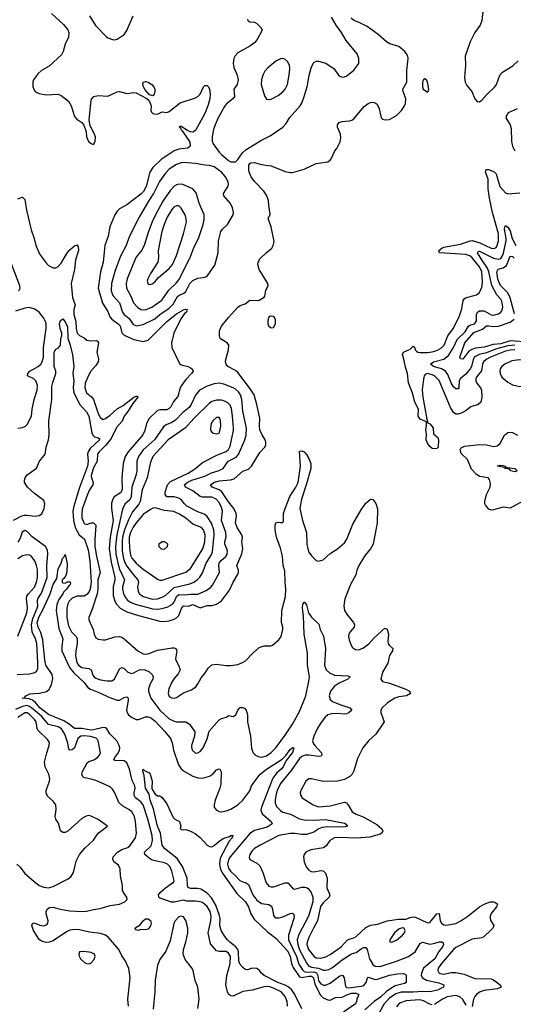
# Model space of a CAD drawing. Header units: inches. Extents: x 1649636 to 1815363, y 506543 to 641975.
# Tile 311 of 656: x 1690986 to 1695156, y 621026 to 629338. Entities that reach past the tile are written whole.
import ezdxf

# ---------------------------------------------------------------- set-up
doc = ezdxf.new("R2010")
doc.units = ezdxf.units.IN
doc.header["$MEASUREMENT"] = 0
doc.layers.add('B6692', color=7, linetype='Continuous')

msp = doc.modelspace()

# ---------------------------------------------------------------- linework, layer by layer
at = {"layer": 'B6692', "color": 5}
for points, elevation in [([(1691256, 629390), (1691356.5, 629296.5), (1691392.4, 629252.4), (1691400.7, 629230), (1691397, 629190), (1691368.8, 629130), (1691354, 629070), (1691338.2, 629041.8), (1691234.9, 628945.1), (1691170, 628908.3), (1691138.7, 628881.3), (1691103.6, 628830), (1691096.5, 628810), (1691096, 628770), (1691114.7, 628734.7), (1691130, 628722), (1691150, 628713.7), (1691210, 628703.7), (1691310, 628708.5), (1691336.9, 628696.9), (1691399.1, 628650), (1691422, 628610), (1691450, 628521), (1691470, 628498.8), (1691510.6, 628470.6), (1691527.3, 628447.3), (1691546.8, 628390), (1691550.8, 628350), (1691567.3, 628310), (1691590, 628291.3), (1691610, 628284.7), (1691624, 628310), (1691625.2, 628350), (1691619.3, 628370), (1691580.2, 628440.2), (1691572.7, 628490), (1691585.8, 628634.2), (1691594, 628666), (1691612, 628688), (1691650, 628696.3), (1691730, 628690.7), (1691810.9, 628729.1), (1691830, 628730.3), (1691890, 628714.6), (1691950, 628723.6), (1691970, 628719.6), (1692055.9, 628675.9), (1692076.9, 628656.9), (1692097.1, 628610), (1692092.7, 628570), (1692098.3, 628558.3), (1692110, 628544.9), (1692138.9, 628541.1), (1692155.8, 628544.2), (1692190, 628561), (1692230, 628554), (1692250, 628562), (1692343, 628637), (1692470, 628679), (1692490, 628690.3), (1692511.5, 628710), (1692538, 628770), (1692550, 628782), (1692570, 628780.7), (1692580.7, 628770), (1692590.3, 628750.3), (1692594.3, 628710), (1692591.1, 628670), (1692576.8, 628610), (1692550, 628545.1), (1692470, 628403.5), (1692450, 628389), (1692430, 628391.9), (1692403.1, 628403.1), (1692350, 628436.8), (1692342, 628438), (1692333.4, 628430), (1692343.7, 628423.7), (1692347.7, 628410), (1692359.2, 628399.2), (1692419.8, 628310), (1692427.2, 628290), (1692426, 628270), (1692405.7, 628254.3), (1692330, 628243.4), (1692290, 628229.9), (1692182.2, 628157.8), (1692109.5, 628090), (1692084.6, 628050), (1692055.9, 627930), (1692032.5, 627887.5), (1692010, 627864.8), (1691890, 627773.8), (1691830, 627741.1), (1691810, 627722.4), (1691790, 627691.5), (1691747.1, 627590), (1691732.9, 627510), (1691705.8, 627430), (1691691.4, 627290), (1691670.1, 627210), (1691649.6, 627070), (1691685, 626945), (1691730, 626874.3), (1691748.6, 626828.6), (1691763.5, 626810), (1691819.2, 626770), (1691833.7, 626753.7), (1691850, 626694.3), (1691870, 626675.3), (1691950, 626637), (1692030, 626620.9), (1692070, 626632.9), (1692230, 626789.4), (1692310, 626854.1), (1692370, 626888.4), (1692390, 626893.4), (1692401, 626890), (1692394.9, 626870), (1692379.9, 626860.1), (1692346.3, 626813.7), (1692289.6, 626690), (1692269.7, 626610.3), (1692270, 626571), (1692335.5, 626435.5), (1692350, 626424), (1692410, 626410.2), (1692430, 626399.6), (1692442.6, 626390), (1692450.3, 626370), (1692438.3, 626350), (1692390, 626299.8), (1692352.8, 626250), (1692343, 626230), (1692322.6, 626157.4), (1692284.6, 626115.4), (1692262.3, 626070), (1692250, 626055), (1692230, 626044.9), (1692170, 626045.2), (1692150, 626037.4), (1692080.8, 625970), (1692057.5, 625930), (1692042.2, 625870), (1692025.9, 625834.1), (1691903.8, 625690), (1691878, 625650), (1691861.1, 625590), (1691849, 625470), (1691851.8, 625368.2), (1691836.6, 625343.4), (1691784.3, 625310), (1691771.8, 625290), (1691762.6, 625257.4), (1691761.9, 625210), (1691774.5, 625110), (1691749.8, 624970.2), (1691742.9, 624870), (1691758.4, 624758.4), (1691790.4, 624630), (1691790.1, 624609.9), (1691775.2, 624550), (1691776.7, 624476.7), (1691788.7, 624430), (1691803.5, 624403.5), (1691835.3, 624370), (1691890, 624339.6), (1691990, 624307.4), (1692170, 624259.3), (1692210, 624257.3), (1692250, 624262.1), (1692290, 624275.8), (1692310, 624287.5), (1692330, 624309.4), (1692353.8, 624366.1), (1692370, 624388.9), (1692412.3, 624387.7), (1692450, 624399.8), (1692510, 624372.2), (1692570, 624392.5), (1692613.3, 624393.3), (1692650, 624403), (1692690, 624432.7), (1692758.4, 624521.6), (1692790.5, 624590), (1692827, 624650), (1692835, 624670), (1692835.3, 624690), (1692821.4, 624730), (1692862.2, 624830), (1692872.3, 624870), (1692862.7, 624930), (1692867.1, 624970), (1692863.7, 624990), (1692824.7, 625050), (1692808.7, 625090), (1692818.6, 625150), (1692815.5, 625170), (1692795.3, 625210), (1692750, 625267.3), (1692692.5, 625352.5), (1692670, 625368.4), (1692612.6, 625390), (1692598.5, 625410), (1692626.4, 625430), (1692670, 625444.6), (1692766.1, 625453.9), (1692798.3, 625461.7), (1692870, 625525.8), (1692917.9, 625542.1), (1692943.9, 625570), (1693014.6, 625685.4), (1693056.2, 625730), (1693066, 625750), (1693066.3, 625770), (1693059.7, 625790), (1693033.4, 625833.4), (1693015.6, 625875.6), (1693011.3, 625910), (1693014.6, 625974.6), (1692990.6, 626090), (1692965.6, 626170), (1692927.9, 626230), (1692830, 626359.4), (1692810, 626375.2), (1692745.6, 626410), (1692729.6, 626430), (1692724.7, 626450), (1692726.6, 626470), (1692751.1, 626550), (1692753.5, 626590), (1692738.7, 626610), (1692683.8, 626643.8), (1692676, 626656), (1692672.9, 626672.9), (1692674.2, 626710), (1692690, 626750.3), (1692750, 626824.2), (1692830, 626910.5), (1692850, 626924.4), (1692890, 626939.1), (1692930, 626970.6), (1692992.7, 626967.3), (1693009.3, 626970.7), (1693050, 626994), (1693057.1, 627002.9), (1693065.9, 627054.1), (1693086.3, 627090), (1693082.9, 627110), (1693009.8, 627229.8), (1692996.9, 627270), (1692999.7, 627290), (1693019, 627321), (1693067.6, 627370), (1693116.9, 627410), (1693128, 627430), (1693136.2, 627463.8), (1693109.7, 627590), (1693087.8, 627650), (1693089.3, 627670), (1693098.9, 627681.1), (1693103.2, 627696.8), (1693089.7, 627769.7), (1693088, 627810), (1693072.6, 627850), (1693048.2, 627890), (1692970, 627972.4), (1692942.8, 628010), (1692924.4, 628050), (1692920.7, 628070), (1692922.9, 628110), (1692930, 628124.9), (1692938, 628130), (1692970, 628132.9), (1693030, 628115.8), (1693110, 628104.9), (1693230, 628056.4), (1693270, 628046.7), (1693290, 628046.7), (1693390, 628077.1), (1693490, 628123), (1693590, 628138.8), (1693609.5, 628150.5), (1693618, 628162), (1693649.3, 628230), (1693665.2, 628250), (1693694.8, 628305.2), (1693698.4, 628341.6), (1693695.1, 628370), (1693669.7, 628430), (1693669.8, 628450.2), (1693686, 628470), (1693710, 628478.4), (1693770, 628483.1), (1693793.2, 628490), (1693810, 628502), (1693895.8, 628604.2), (1693929.3, 628630), (1693950, 628638.4), (1693970, 628640.5), (1693990, 628636.3), (1694005.5, 628625.5), (1694024.1, 628584.1), (1694041, 628510), (1694050, 628498), (1694070.9, 628490.9), (1694110, 628494), (1694170, 628528), (1694212, 628570), (1694237.6, 628610), (1694245.6, 628630), (1694247.6, 628670), (1694224.5, 628730), (1694222.9, 628750), (1694256, 628810), (1694255.6, 628910), (1694267.3, 629010), (1694264.5, 629030), (1694255.1, 629050), (1694239.3, 629070), (1694189.3, 629110), (1694114.3, 629134.3), (1694085.6, 629150), (1694013.5, 629213.5), (1693921.2, 629281.2), (1693854.3, 629314.3), (1693809.6, 629330), (1693785.6, 629350)], 520), ([(1691574.6, 629370), (1691627.2, 629287.2), (1691716, 629196), (1691730, 629185.3), (1691770, 629170.3), (1691790, 629168.5), (1691810, 629174.4), (1691870, 629213), (1691890, 629244.9), (1691943.9, 629370)], 540), ([(1692910, 629342), (1692914.8, 629330), (1692930, 629319.1), (1692970, 629317.1), (1692990, 629305.5), (1693027.3, 629270), (1693034, 629250), (1692991.7, 629170), (1692973.8, 629146.2), (1692930, 629113.5), (1692830, 629056.8), (1692806.9, 629033.1), (1692795.5, 629010), (1692790.2, 628970), (1692795.1, 628935.1), (1692823.5, 628870), (1692833, 628830), (1692822.6, 628790), (1692796.5, 628750), (1692801.3, 628690), (1692787.1, 628670), (1692732.5, 628627.5), (1692716.2, 628603.8), (1692663.7, 628510), (1692636.8, 628450), (1692623.2, 628410), (1692611.4, 628351.4), (1692611.3, 628311.3), (1692619.6, 628290), (1692670, 628218.3), (1692690, 628198.5), (1692750, 628148.3), (1692770, 628138.5), (1692810, 628138), (1692830, 628156.5), (1692867.4, 628212.6), (1692898.5, 628241.5), (1693030, 628321.8), (1693103.3, 628356.7), (1693210, 628430.4), (1693237.8, 628462.2), (1693266.3, 628510), (1693354.3, 628610), (1693368.2, 628631.8), (1693390.7, 628689.3), (1693417.8, 628782.2), (1693430.8, 628870), (1693450, 628938.8), (1693470, 628977.1), (1693490, 628986.7), (1693510, 628987), (1693571.4, 628971.4), (1693643.1, 628923.1), (1693679.1, 628870), (1693690, 628860.5), (1693710, 628853), (1693730, 628855.5), (1693750, 628864.9), (1693809.7, 628910.3), (1693852.5, 628967.5), (1693852.4, 629010), (1693836.4, 629050), (1693743.1, 629163.1), (1693704.5, 629230), (1693659.8, 629290), (1693619.9, 629359.9)], 540), ([(1694900.2, 629430), (1694890.4, 629330), (1694875.3, 629290), (1694831.5, 629228.5), (1694791, 629150), (1694748.3, 629030), (1694752.4, 628950), (1694742.8, 628850), (1694748.7, 628810), (1694763.4, 628783.4), (1694805.5, 628730), (1694831.8, 628670), (1694850, 628647), (1694870, 628643.1), (1694890, 628657.6), (1694933, 628707), (1695000.8, 628770), (1695014.2, 628790), (1695043.1, 628870), (1695064.3, 628895.7), (1695151.1, 628948.9), (1695198.3, 628990)], 520), ([(1695190, 628583.9), (1695114, 628550), (1695099.3, 628530), (1695093, 628510), (1695129.2, 628449.2), (1695138.5, 628418.5), (1695141.5, 628310), (1695149.4, 628270), (1695168.4, 628230)], 520), ([(1695170, 626551.1), (1695130, 626548.7), (1695090, 626540.1), (1694964.2, 626490), (1694927.2, 626470), (1694905.4, 626450), (1694896.9, 626430), (1694887.9, 626372.1), (1694850, 626328.2), (1694839.7, 626310), (1694838.4, 626290), (1694847.3, 626270), (1694880.2, 626230), (1694887.9, 626210), (1694891, 626150), (1694882.6, 626110), (1694859.1, 626090), (1694798.4, 626070), (1694750, 626034), (1694710, 626012.7), (1694690, 626007), (1694670, 626007.7), (1694650, 626021.7), (1694624.5, 626064.5), (1694530, 626293.1), (1694490.8, 626330), (1694470, 626340.6), (1694430.2, 626349.8), (1694415.6, 626344.4), (1694403.5, 626330), (1694396.5, 626303.5), (1694386.9, 626213.1), (1694391.5, 626151.5), (1694425.2, 625965.2), (1694435.2, 625935.2), (1694450, 625927.3), (1694470, 625904), (1694478.4, 625890), (1694481, 625841), (1694518, 625810), (1694524.7, 625790), (1694522, 625730), (1694510, 625718), (1694490, 625715.3), (1694470, 625719), (1694450, 625735.3), (1694430, 625762), (1694419, 625790), (1694422, 625838), (1694418, 625878), (1694423.6, 625910), (1694423.1, 625943.1), (1694370, 625965.1), (1694353.1, 625990), (1694355.4, 626050), (1694325.5, 626110), (1694304.7, 626184.7), (1694271.7, 626271.7), (1694262.2, 626350), (1694245.4, 626405.4), (1694232.6, 626472.6), (1694218.7, 626510), (1694229.5, 626530), (1694283.6, 626556.4), (1694310, 626582.8), (1694323.8, 626563.8), (1694326.4, 626550), (1694338.5, 626538.5), (1694350.2, 626530.2), (1694370, 626526.9), (1694430, 626526.9), (1694470, 626533.7), (1694510, 626544.8), (1694550, 626566.4), (1694571.5, 626590), (1694602, 626670), (1694650, 626732.6), (1694701.1, 626838.9), (1694721.9, 626898.1), (1694732.8, 626967.2), (1694740.1, 626979.9), (1694751.8, 626990), (1694845, 627015), (1694867.3, 627032.7), (1694882.6, 627057.4), (1694891.7, 627088.3), (1694894.8, 627125.2), (1694889.6, 627210), (1694870.9, 627250), (1694810, 627328.2), (1694790, 627344.3), (1694756.1, 627356.1), (1694534, 627370), (1694526.9, 627386.9), (1694527.1, 627390), (1694551.1, 627410), (1694570, 627417.3), (1694710, 627443), (1694791.8, 627471.8), (1694810, 627472.8), (1694874.4, 627454.3), (1694970, 627408), (1694993.9, 627406.1), (1695010, 627414.2), (1695016, 627424), (1695030.9, 627470), (1695029.9, 627530), (1694979.9, 627710), (1694954.6, 627830), (1694943.6, 627910), (1694943, 627990), (1694921.3, 628050), (1694926.9, 628073.1), (1694947.4, 628072.6), (1694970, 628065.4), (1694993.8, 628053.8), (1695010, 628037.1), (1695043.3, 627930), (1695090, 627875.5), (1695110, 627866.4), (1695210, 627876.8)], 480), ([(1690970, 627826.4), (1691010, 627839.1), (1691030, 627818.8), (1691042.3, 627730), (1691083, 627563), (1691108.4, 627490), (1691122.9, 627430), (1691156.8, 627356.8), (1691206.7, 627286.8), (1691230, 627262.9), (1691270, 627242), (1691290, 627242.8), (1691310, 627252.8), (1691336.9, 627283.1), (1691390, 627372.4), (1691410, 627394), (1691450, 627427.7), (1691470, 627436.3), (1691480.9, 627420.9), (1691481.8, 627390), (1691457.2, 627310), (1691450, 627229.6), (1691420.3, 627110), (1691432.9, 626992.9), (1691454, 626930), (1691442.6, 626890), (1691443.1, 626850), (1691461.5, 626790), (1691464.4, 626730), (1691472.7, 626690), (1691490, 626671.6), (1691530, 626651.5), (1691552.4, 626632.4), (1691585.9, 626625.9), (1691630.8, 626630.8), (1691644.4, 626624.4), (1691650.9, 626610.9), (1691638.4, 626530), (1691651, 626471), (1691647.7, 626450), (1691630, 626418.2), (1691587.8, 626370), (1691566, 626334), (1691539.2, 626270), (1691535.1, 626230), (1691550, 626188.3), (1691593.2, 626153.2), (1691610, 626131.4), (1691650, 626014.6), (1691670, 625977.8), (1691690, 625963.2), (1691710, 625970.9), (1691750, 625999.3), (1691808.4, 626051.6), (1691859.5, 626080.5), (1691950, 626150.1), (1691970, 626160.2), (1691979.9, 626159.9), (1691985.3, 626150), (1691941.3, 626098.7), (1691900.1, 626030), (1691869.5, 625990.5), (1691852.5, 625947.5), (1691804, 625896), (1691758.7, 625801.3), (1691714.3, 625745.7), (1691657.2, 625690), (1691644.3, 625670), (1691639.9, 625610), (1691610, 625555), (1691589, 625490), (1691591.5, 625470), (1691607.7, 625430), (1691604, 625410), (1691575.9, 625370), (1691557.7, 625330), (1691514.4, 625205.6), (1691509.7, 625170), (1691511.7, 625131.7), (1691530, 625084.1), (1691550, 625076.4), (1691590, 625089), (1691610, 625090.1), (1691629.5, 625069.5), (1691619.7, 624950), (1691621, 624890), (1691633.6, 624810), (1691667.1, 624670), (1691647.2, 624610), (1691646.5, 624530), (1691640.2, 624490), (1691598.6, 624361.4), (1691570.2, 624290), (1691570.2, 624270.2), (1691607.9, 624190), (1691616.4, 624150), (1691630, 624120.7), (1691650, 624108.2), (1691690, 624101.6), (1691710, 624103), (1691791, 624129), (1691830, 624130.2), (1691850, 624124.6), (1691870, 624111.7), (1691983.1, 624010), (1692030, 623983.2), (1692050, 623981.4), (1692070, 623985.5), (1692150, 624014.4), (1692273.9, 624033.9), (1692290, 624035.4), (1692303.8, 624030), (1692312.7, 624010), (1692302.4, 623942.4), (1692306.7, 623926.7), (1692328.9, 623890), (1692341.1, 623850), (1692325.4, 623814.6), (1692290, 623775.8), (1692270, 623745.1), (1692246.7, 623690), (1692241.6, 623650), (1692250, 623625.3), (1692270, 623611.8), (1692290, 623609), (1692310, 623614.9), (1692370, 623655.3), (1692438.6, 623681.4), (1692473.7, 623706.3), (1692491.6, 623730), (1692518.9, 623781.1), (1692550, 623819.1), (1692577, 623863), (1692610, 623890.3), (1692650, 623896.9), (1692730, 623885.7), (1692770, 623886.7), (1692830, 623895.8), (1692869.7, 623910.3), (1692893.9, 623926.1), (1692955.1, 623990), (1693010, 624038), (1693050, 624052.7), (1693107, 624053), (1693121.2, 624058.8), (1693176.2, 624103.8), (1693196.2, 624130), (1693208.2, 624190), (1693208.2, 624210), (1693198.9, 624250), (1693199.8, 624350), (1693231.2, 624468.8), (1693235.2, 624530), (1693228.2, 624590), (1693225.8, 624685.8), (1693211.5, 624731.5), (1693206.9, 624810), (1693190, 624877), (1693155.9, 624970), (1693145.6, 625030), (1693144.4, 625070), (1693150, 625090.4), (1693170, 625096), (1693190, 625091.8), (1693210, 625094), (1693216, 625110), (1693215.8, 625170), (1693228.2, 625210), (1693268.8, 625311.2), (1693320.3, 625390), (1693338.4, 625430), (1693357.7, 625570), (1693350, 625694.8), (1693370, 625698), (1693390.3, 625690), (1693410, 625668), (1693430, 625634.4), (1693444.7, 625590), (1693446.4, 625550), (1693410, 625420.5), (1693365.4, 625290), (1693353.9, 625210), (1693375.4, 625110), (1693409.1, 625010), (1693411.1, 624911.1), (1693420.2, 624870), (1693430, 624843.8), (1693450, 624813), (1693490, 624773.4), (1693510, 624767.3), (1693550, 624779.1), (1693608.6, 624831.4), (1693672, 624870), (1693730, 624921.3), (1693750, 624953.4), (1693800.6, 625079.4), (1693870, 625200.7), (1693910, 625257.3), (1693950, 625291.3), (1693970, 625286), (1693994.6, 625254.6), (1694007.5, 625207.5), (1694005.5, 625090), (1693972.4, 624910), (1693948.5, 624870), (1693904, 624816), (1693850.2, 624730), (1693834.7, 624690), (1693826.5, 624650), (1693779.6, 624570), (1693732.2, 624447.8), (1693724.2, 624390), (1693729.2, 624350), (1693755.2, 624310), (1693807.2, 624250), (1693815.3, 624230), (1693811.8, 624208.2), (1693777.1, 624170), (1693767, 624150), (1693764.9, 624130), (1693770, 624102), (1693782.3, 624062.3), (1693797.1, 624037.1), (1693822, 624022), (1693850, 624018), (1693890, 624034.9), (1693936.2, 624070), (1693980.5, 624119.5), (1694070, 624200.5), (1694090, 624194), (1694100.8, 624150), (1694095.5, 624090), (1694097.7, 624070), (1694110, 624053.7), (1694138.4, 624030), (1694134.6, 624010), (1694108.9, 623970), (1694094.9, 623905.1), (1694050, 623829), (1694036.3, 623770), (1694051, 623750), (1694110, 623736.2), (1694247.4, 623687.4), (1694278.3, 623670), (1694287, 623650), (1694253.4, 623630), (1694190, 623622.1), (1694156, 623610), (1694094.3, 623570), (1694049, 623530), (1694038.3, 623510), (1694036.9, 623490), (1694066.4, 623410), (1693994.1, 623305.9), (1693932.2, 623250), (1693885.3, 623190), (1693838.6, 623101.4), (1693810, 622997), (1693793.6, 622970), (1693774.3, 622950), (1693730, 622923.1), (1693670, 622908.7), (1693550, 622906.6), (1693450, 622929.6), (1693430, 622929.5), (1693403.8, 622910), (1693360.4, 622830), (1693355.8, 622810), (1693358.4, 622790), (1693373, 622770), (1693466.4, 622710), (1693510, 622692.2), (1693610, 622700.1), (1693730, 622731), (1693746.5, 622726.5), (1693765.1, 622705.1), (1693794.7, 622650), (1693828.7, 622630), (1693888.1, 622608.1), (1694004, 622544), (1694042.3, 622510), (1694054, 622490), (1694046, 622470), (1694030, 622461), (1693944.1, 622435.9), (1693830, 622428), (1693690, 622435.2), (1693645.5, 622430), (1693607.2, 622410), (1693575, 622365), (1693553, 622347), (1693446.8, 622330), (1693404, 622310), (1693388.4, 622291.6), (1693383, 622270), (1693390.3, 622230), (1693407.5, 622187.5), (1693430, 622158), (1693447.9, 622147.9), (1693470, 622144.7), (1693530, 622156.1), (1693550, 622153.4), (1693570, 622132.7), (1693582.3, 622090), (1693580.7, 622010), (1693606.1, 621950), (1693601.2, 621930), (1693550, 621883.6), (1693528.1, 621851.9), (1693502.3, 621730), (1693467.5, 621670), (1693429.6, 621590), (1693415.1, 621550), (1693413.1, 621530), (1693427.2, 621490), (1693470, 621432.3), (1693490, 621419.5), (1693530, 621415.8), (1693572.8, 621427.2), (1693610, 621446), (1693700.7, 621510), (1693753.9, 621566.1), (1693770, 621575.8), (1693810, 621586.4), (1693830, 621599), (1693910, 621673), (1693950, 621692.9), (1694010, 621701.2), (1694090, 621731), (1694185.1, 621745.1), (1694250, 621744.9), (1694281.1, 621758.9), (1694310, 621765.5), (1694330, 621762.2), (1694430, 621714.4), (1694450, 621715.2), (1694510, 621788.8), (1694530, 621792), (1694539.4, 621730), (1694550, 621710.3), (1694570, 621696.3), (1694590, 621692.7), (1694670, 621709.4), (1694712.8, 621730), (1694772.4, 621770), (1694871.6, 621850), (1694910, 621872.3), (1694962, 621890), (1694990, 621892), (1695006.4, 621886.4), (1695024, 621870), (1695015.5, 621850), (1694967.9, 621792.1), (1694960.2, 621770), (1694959.6, 621750), (1694966, 621730), (1694990.4, 621690), (1694984.2, 621670), (1694970, 621653.3), (1694905.8, 621594.2), (1694890, 621587.4), (1694810, 621575), (1694670, 621505.7), (1694650, 621488.8), (1694550.1, 621370), (1694522.3, 621330), (1694518, 621310), (1694530.1, 621290.1), (1694550, 621282.1), (1694570, 621280.5), (1694630, 621293.1), (1694670, 621293.1), (1694740, 621280), (1694830, 621244.1), (1694970, 621240.1), (1694990, 621231.3), (1695045.7, 621190), (1695054.4, 621170), (1695022.8, 621157.2), (1694910, 621142), (1694876.9, 621130), (1694848.3, 621111.7), (1694830, 621090.8), (1694819.5, 621070), (1694807.3, 621007.3)], 480), ([(1695170, 626590), (1695110, 626585.7), (1695005, 626555), (1694930, 626526.3), (1694866.5, 626510), (1694841.7, 626498.3), (1694829.6, 626490), (1694816.5, 626470), (1694802.9, 626410), (1694793.1, 626390), (1694754.1, 626345.9), (1694708.8, 626310), (1694699.2, 626290), (1694697.3, 626230), (1694690, 626221.1), (1694670, 626221.1), (1694650, 626237.3), (1694630, 626271.8), (1694602.7, 626342.7), (1694582.4, 626370), (1694550, 626389.2), (1694482.2, 626410), (1694457.4, 626430), (1694481.1, 626450), (1694570, 626472.5), (1694610, 626501.6), (1694650.4, 626570), (1694683, 626637), (1694750, 626702.5), (1694778.9, 626750), (1694790, 626758.8), (1694828.9, 626771.1), (1694838.1, 626781.9), (1694844, 626796), (1694846.1, 626850), (1694852.5, 626870), (1694870, 626880.4), (1694910, 626879.9), (1694970, 626846.9), (1694990, 626843.7), (1695030, 626854.8), (1695051.3, 626868.7), (1695059.4, 626880.6), (1695068, 626912), (1695060.3, 626960.3), (1695050, 626978.9), (1695015.8, 627015.8), (1694975.1, 627095.1), (1694949.4, 627210), (1694938.7, 627238.7), (1694889, 627310), (1694853.8, 627370), (1694860, 627380), (1694870, 627383.5), (1694990, 627324.9), (1695030, 627316), (1695050, 627322.7), (1695070, 627354), (1695096.7, 627470), (1695097.1, 627490), (1695082.7, 627570), (1695084.3, 627590), (1695090, 627599.6), (1695110, 627586.8), (1695130, 627554.7), (1695147.1, 627490), (1695176.6, 627430)], 460), ([(1690979.8, 627050), (1690989.1, 627070), (1690988.6, 627090), (1690910.9, 627290)], 480), ([(1695166.3, 626853.7), (1695130.2, 626990), (1695110, 627031.4), (1695051.4, 627090), (1695038.4, 627110), (1695024.6, 627150), (1695016.2, 627210), (1695027, 627233), (1695070, 627243.1), (1695097.4, 627262.6), (1695130, 627340.2), (1695150, 627338.5), (1695164, 627324)], 440), ([(1690969.8, 625890.2), (1691010, 625894), (1691035.1, 625904.9), (1691050, 625920.4), (1691086.6, 625990), (1691091.9, 626050), (1691108.2, 626131.8), (1691134.5, 626210), (1691137, 626250), (1691122.8, 626290), (1691104.7, 626304.7), (1691053.3, 626330), (1691053.7, 626350), (1691072.3, 626370), (1691141.8, 626410), (1691164.7, 626430), (1691175.8, 626450), (1691186.1, 626490), (1691186.4, 626570), (1691209.5, 626730), (1691209.5, 626769.5), (1691204.8, 626790), (1691190, 626818.3), (1691150, 626869.9), (1691113.7, 626893.7), (1691070, 626907.2), (1691030, 626903.7), (1690950, 626877.6)], 480), ([(1690933.4, 625113.4), (1691004.8, 625150), (1691024.4, 625155.6), (1691050, 625156.4), (1691110, 625147.1), (1691150, 625151.8), (1691172.4, 625167.6), (1691192.1, 625210), (1691198.6, 625250), (1691190, 625278), (1691110, 625337.7), (1691052.6, 625390), (1691027.9, 625430), (1691026.1, 625450), (1691033.1, 625470), (1691050, 625494.3), (1691126.9, 625553.1), (1691154.7, 625610), (1691202, 625670), (1691209.6, 625730), (1691229.6, 625790), (1691234.8, 625830), (1691232.4, 625950), (1691257.3, 626130), (1691257.6, 626242.4), (1691264.7, 626275.3), (1691291.6, 626350), (1691291.6, 626370), (1691278, 626410), (1691278, 626530), (1691290, 626555.5), (1691312.9, 626567.1), (1691331.5, 626590), (1691333.6, 626646.4), (1691342, 626670), (1691341.6, 626690), (1691327.1, 626730), (1691323.1, 626770), (1691330, 626797.3), (1691350, 626813.4), (1691370, 626787.4), (1691390, 626744.9), (1691392.1, 626650), (1691412.5, 626590), (1691431.7, 626508.3), (1691442.7, 626410), (1691436.1, 626350), (1691442.2, 626290), (1691439.1, 626230), (1691443.4, 626190), (1691492.4, 626092.4), (1691550, 626026), (1691570, 625991.3), (1691596.6, 625850), (1691604.3, 625830), (1691616.9, 625816.9), (1691650, 625808.4), (1691659.2, 625799.2), (1691660.2, 625790), (1691582.3, 625717.7), (1691564, 625690), (1691560.1, 625670), (1691565.1, 625610), (1691558.9, 625570), (1691491, 625389), (1691442.2, 625230), (1691436.2, 625190), (1691439.7, 625110), (1691455.3, 625050), (1691488.9, 624988.9), (1691533.5, 624953.5), (1691563.3, 624863.3), (1691578.8, 624770), (1691588.6, 624588.6), (1691582.5, 624530), (1691570, 624503.7), (1691554.2, 624485.8), (1691530, 624472.2), (1691470, 624471.9), (1691430, 624454.8), (1691404.2, 624430), (1691392.6, 624407.4), (1691383.6, 624370), (1691385.1, 624290), (1691399.6, 624219.6), (1691425.1, 624170), (1691462.3, 624130), (1691471.8, 624110), (1691470.7, 624070), (1691459.3, 624010), (1691458.8, 623970), (1691469.6, 623910), (1691481.7, 623890), (1691510, 623869.1), (1691570, 623861), (1691588.9, 623850), (1691604.1, 623804.1), (1691614.3, 623790), (1691630, 623780.2), (1691670, 623764.1), (1691724.8, 623755.2), (1691763.6, 623756.4), (1691785.7, 623770), (1691830, 623857.4), (1691850, 623870.3), (1691870, 623859.6), (1691898.9, 623830), (1691930, 623819.7), (1691950, 623824.1), (1691990, 623845.7), (1692010, 623851.3), (1692042.8, 623850), (1692076.4, 623836.4), (1692104.2, 623810), (1692112.6, 623790), (1692112.2, 623770), (1692089.2, 623730), (1692074, 623690), (1692074.4, 623670), (1692094, 623610), (1692170, 623509.4), (1692250, 623436.6), (1692290, 623415.9), (1692310, 623410.9), (1692390, 623409.1), (1692421.3, 623390), (1692465.8, 623325.8), (1692462.6, 623290), (1692436.9, 623210), (1692437.2, 623197.2), (1692444.2, 623170), (1692470, 623146), (1692490, 623147.6), (1692510, 623159.5), (1692536, 623190), (1692570, 623266.8), (1692588.1, 623331.9), (1692670, 623426), (1692690, 623438.4), (1692734, 623450), (1692750, 623462.8), (1692790, 623456.4), (1692813, 623470), (1692829.6, 623510), (1692847.7, 623532.3), (1692870, 623532.2), (1692885.3, 623525.3), (1692899.3, 623510), (1692910.3, 623470.3), (1692910.3, 623410), (1692937, 623290), (1692944.8, 623184.8), (1692959.1, 623150), (1692977.3, 623130), (1693010, 623113.7), (1693030, 623111.7), (1693070, 623123.9), (1693110, 623150.2), (1693150, 623191.3), (1693230, 623298.2), (1693291.8, 623390), (1693350, 623496.5), (1693404.5, 623630), (1693430, 623753), (1693433.4, 623790), (1693416.4, 623890), (1693418.1, 623990), (1693390.6, 624150), (1693384.1, 624304.1), (1693375.1, 624370), (1693377, 624403), (1693390, 624422.8), (1693410, 624398.8), (1693424.9, 624330), (1693450, 624294.4), (1693513.7, 624233.7), (1693524.9, 624190), (1693553.8, 624133.8), (1693568.6, 624028.6), (1693561, 623890), (1693576.3, 623850), (1693603.5, 623823.5), (1693644.5, 623804.5), (1693757.4, 623797.4), (1693777.1, 623790), (1693758.9, 623770), (1693684.5, 623735.5), (1693644, 623710), (1693612.8, 623670), (1693600.8, 623630), (1693610, 623600.3), (1693630, 623582.3), (1693690, 623555.8), (1693776, 623530), (1693790.8, 623510), (1693770.5, 623490), (1693750, 623478.5), (1693730, 623475.3), (1693670, 623480.4), (1693622.2, 623477.8), (1693590, 623468.5), (1693566, 623450), (1693530, 623402.3), (1693498.6, 623350), (1693469.7, 623290), (1693460.8, 623250), (1693465.5, 623230), (1693478.4, 623210), (1693536.4, 623150), (1693539.1, 623130), (1693530, 623122), (1693510, 623116.9), (1693430, 623130.4), (1693397.3, 623130), (1693370, 623116.5), (1693350, 623099.9), (1693279.2, 623000.8), (1693189, 622890), (1693161.4, 622830), (1693148.8, 622788.8), (1693143, 622750), (1693145.6, 622725.6), (1693156.7, 622696.7), (1693190, 622661), (1693210, 622648.7), (1693273.4, 622630), (1693350, 622590.8), (1693390, 622583.9), (1693470, 622580.5), (1693570, 622584.6), (1693730, 622553.7), (1693739.3, 622550), (1693754.4, 622530), (1693734.8, 622525.2), (1693670, 622522.6), (1693590, 622525), (1693542.2, 622517.8), (1693512.6, 622507.4), (1693470, 622480.1), (1693410, 622459.5), (1693370, 622458.4), (1693310, 622467.2), (1693270, 622467.5), (1693176.5, 622450), (1693016.4, 622370), (1692970, 622340.9), (1692950, 622321.1), (1692930.3, 622290), (1692925.7, 622265.7), (1692930, 622248.2), (1692990, 622217.6), (1693013.9, 622193.9), (1693039.6, 622139.6), (1693069.2, 622050), (1693090, 622023.6), (1693110, 622016.9), (1693130, 622017.8), (1693230, 622051), (1693250, 622051.2), (1693290, 622005.5), (1693300.5, 622000.5), (1693310, 621996.9), (1693370, 622014.3), (1693395.8, 622015.8), (1693410, 622012.7), (1693423, 622003), (1693447.3, 621970), (1693463.8, 621930), (1693463, 621890), (1693425.6, 621770), (1693343.6, 621616.4), (1693329.7, 621570), (1693334.5, 621530), (1693350, 621486.5), (1693413.1, 621370), (1693429.2, 621349.2), (1693450, 621338.2), (1693510.3, 621330.3), (1693550, 621315.1), (1693570, 621313), (1693598.9, 621321.1), (1693630, 621335.4), (1693710, 621400.1), (1693790, 621451.8), (1693830, 621463.6), (1693870, 621495.1), (1693890, 621505.5), (1693906.6, 621506.6), (1693910, 621506.4), (1693921.9, 621490), (1693940.8, 621410), (1693970, 621360.7), (1693990, 621347.3), (1694030, 621346), (1694170, 621389.1), (1694270, 621430.1), (1694326, 621470), (1694370, 621538), (1694390, 621550.2), (1694450, 621534.1), (1694481.9, 621538.1), (1694532.5, 621552.5), (1694552.7, 621552.7), (1694564.5, 621544.5), (1694566, 621530), (1694556.9, 621510), (1694528, 621472), (1694493.6, 621410), (1694398.8, 621330), (1694380.3, 621290), (1694378.9, 621270), (1694387.8, 621250), (1694423.6, 621230), (1694526.4, 621206.4), (1694570.3, 621190), (1694566.4, 621170), (1694514.9, 621145.1), (1694451.5, 621131.5), (1694390, 621134.9), (1694310, 621128.3), (1694210, 621129.3), (1694165.1, 621114.9), (1694110, 621076.7), (1694065, 621030), (1694008.8, 620930)], 460), ([(1695290, 626616.6), (1695130, 626627.3), (1695050, 626601.4), (1694985.1, 626594.9), (1694910, 626574.2), (1694835.9, 626564.1), (1694805.7, 626554.3), (1694781.5, 626538.5), (1694730, 626471.2), (1694710, 626475.1), (1694704.8, 626490), (1694746.8, 626610), (1694823.3, 626696.7), (1694894.5, 626725.5), (1694930, 626752.2), (1694950, 626754.6), (1694990, 626746.5), (1695030, 626751.6), (1695130, 626783), (1695162.3, 626810)], 440), ([(1695243.4, 625276.6), (1695130, 625214.3), (1695070, 625223), (1694990, 625199.5), (1694970, 625198), (1694950, 625206.6), (1694920.1, 625240.1), (1694915.1, 625250), (1694914.5, 625270), (1694929.6, 625330), (1694959.6, 625390), (1694962.9, 625422.9), (1694954.9, 625454.9), (1694944, 625470), (1694870, 625482.6), (1694841.8, 625501.8), (1694803.3, 625543.3), (1694770, 625624.5), (1694716.2, 625676.2), (1694706.3, 625706.3), (1694716.9, 625723.1), (1694742.8, 625737.2), (1694870, 625752.8), (1694929.4, 625749.4), (1694990, 625735.3), (1695021, 625739), (1695043.7, 625756.3), (1695082, 625830), (1695110, 625852.4), (1695130, 625856.4), (1695150, 625852.2), (1695191.3, 625831.3)], 480), ([(1690966, 623810), (1691070, 623814.4), (1691114.1, 623825.9), (1691130, 623840.4), (1691138.3, 623861.7), (1691139.9, 623910), (1691130, 624071.6), (1691120.5, 624110), (1691090.8, 624170.8), (1691085.4, 624230), (1691097.9, 624282.1), (1691133.3, 624370), (1691137.9, 624390), (1691135.5, 624430), (1691139, 624450), (1691170, 624495.2), (1691218.7, 624630), (1691216.5, 624730), (1691223.6, 624830), (1691220.2, 624860.2), (1691202.7, 624890), (1691092.5, 624972.5), (1691050, 625015.9), (1691030, 625026.6), (1691007.7, 625012.3), (1690990, 624962), (1690970, 624926.6)], 460), ([(1690970, 624133), (1691045.6, 624330), (1691052.7, 624372.7), (1691043.4, 624450), (1691047.7, 624470), (1691059.9, 624490), (1691110, 624546.4), (1691127.3, 624590), (1691136.9, 624630), (1691135.8, 624695.8), (1691129, 624729), (1691113.1, 624770), (1691086.2, 624806.2), (1691070, 624816.2), (1691050, 624820.5), (1691010, 624812), (1690970, 624785.8)], 480), ([(1693249.2, 621010), (1693244.6, 621050), (1693230, 621090.6), (1693194.7, 621130), (1693130, 621163.1), (1693090, 621175.9), (1693050, 621174.1), (1692950, 621146.2), (1692870, 621135.4), (1692790, 621093.6), (1692770, 621096.1), (1692761.7, 621101.8), (1692750, 621112.8), (1692741.7, 621130), (1692726.4, 621190), (1692737, 621270), (1692765.4, 621370), (1692765.6, 621430), (1692750, 621458.9), (1692730, 621470.6), (1692670, 621470.8), (1692650, 621478.5), (1692597.6, 621537.6), (1692577, 621630), (1692600.7, 621730), (1692604.8, 621770), (1692594.4, 621810), (1692570, 621852.8), (1692530, 621885.8), (1692510, 621892.1), (1692470, 621897.3), (1692398, 621898), (1692370, 621903.8), (1692290, 621887.2), (1692267.2, 621887.2), (1692165.1, 621925.1), (1692159.7, 621950), (1692172.6, 621970), (1692216.8, 622010), (1692284.1, 622055.9), (1692289.8, 622070.2), (1692272.6, 622150), (1692254.9, 622190), (1692234.6, 622210), (1692210, 622219.9), (1692104, 622244), (1692079, 622259), (1692044.4, 622290), (1692039.8, 622310), (1692095.7, 622364.3), (1692109, 622410), (1692105.8, 622450), (1692069.1, 622590), (1692030, 622710.7), (1692010, 622735.4), (1691964.2, 622770), (1691952.9, 622790), (1691952.8, 622810), (1691962.8, 622850), (1691959.8, 622870), (1691935.6, 622915.6), (1691912.3, 623010), (1691890, 623064.4), (1691870, 623082.1), (1691850, 623085.2), (1691801.3, 623081.3), (1691790, 623082.7), (1691781.7, 623090), (1691789.1, 623110), (1691816.1, 623143.9), (1691830.3, 623169.7), (1691832.1, 623190), (1691827.6, 623210), (1691806.1, 623250), (1691748.6, 623308.6), (1691721.3, 623350), (1691710, 623360.1), (1691690, 623362.7), (1691610, 623341.9), (1691590, 623340.6), (1691510, 623355.5), (1691450, 623354), (1691404.7, 623390), (1691357.6, 623417.6), (1691230, 623472.3), (1691157.2, 623530), (1691116.7, 623576.7), (1691093.4, 623593.4), (1691065.2, 623605.2), (1691008, 623610), (1691026.8, 623613.2), (1691039.3, 623630), (1691072.8, 623647.2), (1691153, 623653), (1691212.5, 623667.5), (1691235.7, 623684.3), (1691255, 623725), (1691264.7, 623775.3), (1691260.8, 623810), (1691207.4, 623890), (1691199.4, 623930), (1691182.3, 624102.3), (1691163.4, 624163.4), (1691140.8, 624210), (1691134.3, 624250), (1691150, 624299.4), (1691182.8, 624357.2), (1691243.2, 624490), (1691270, 624570.2), (1691300.1, 624619.9), (1691310, 624700.7), (1691335.6, 624750), (1691347, 624790), (1691359.5, 624800.5), (1691370, 624822), (1691386.4, 624746.4), (1691384.4, 624675.6), (1691374.8, 624645.2), (1691358.5, 624621.5), (1691344, 624610), (1691346, 624590), (1691350, 624582.8), (1691370, 624582), (1691390, 624592), (1691411.3, 624591.3), (1691416, 624576), (1691410, 624564), (1691400.7, 624559.3), (1691380.5, 624530), (1691355.2, 624504.8), (1691350.2, 624490), (1691318.1, 624441.9), (1691299.5, 624400.5), (1691295.3, 624350), (1691317.4, 624197.4), (1691350.8, 624110), (1691341.3, 624050), (1691342.7, 624010), (1691408.1, 623868.1), (1691443.3, 623823.3), (1691530, 623741.3), (1691561.2, 623701.2), (1691585.3, 623685.3), (1691670, 623653.4), (1691737.9, 623617.9), (1691810, 623593.9), (1691830, 623594.4), (1691870, 623617.1), (1691890, 623621.5), (1691896.7, 623616.7), (1691902.3, 623610), (1691903.5, 623590), (1691888.8, 623508.8), (1691892.7, 623490), (1691905.1, 623470), (1691929.5, 623449.5), (1691970, 623431.3), (1691990, 623429.3), (1692050, 623452.8), (1692070, 623452.9), (1692090, 623445.8), (1692130, 623416.6), (1692212.1, 623330), (1692259.4, 623270), (1692273.6, 623233.6), (1692284.5, 623170), (1692327.9, 623047.9), (1692350, 623015), (1692379.1, 622990), (1692450, 622951), (1692490, 622939.1), (1692530, 622935.6), (1692590, 622952.6), (1692613.9, 622966.1), (1692650, 623006.4), (1692670, 623014), (1692676.3, 623010), (1692688.6, 622988.6), (1692685.5, 622885.5), (1692676.5, 622850), (1692636.5, 622750), (1692628.1, 622710), (1692630.3, 622690), (1692646.4, 622666.4), (1692672.6, 622652.6), (1692691.5, 622651.5), (1692730, 622658.5), (1692770, 622673.2), (1692830, 622709.4), (1692871.3, 622750), (1692931, 622829), (1692945.3, 622870), (1692957.4, 622890), (1693018.6, 622970), (1693070, 623010.1), (1693203.9, 623096.1), (1693234.2, 623125.8), (1693270, 623175.6), (1693290, 623193.7), (1693301, 623190), (1693290, 623152.3), (1693236.7, 623083.3), (1693212.8, 623030), (1693195.9, 623010), (1693159.7, 622980.3), (1693125.1, 622934.9), (1693027.9, 622690), (1693024.3, 622664.3), (1693035, 622635), (1693111.5, 622570), (1693118.7, 622550), (1693077.8, 622522.2), (1692970, 622491.8), (1692930, 622466.8), (1692765.3, 622270), (1692750, 622245.3), (1692741.8, 622210), (1692750, 622176.2), (1692766.6, 622150), (1692810.4, 622110.4), (1692845.4, 622070), (1692870, 622058.8), (1692894.4, 622054.4), (1692917.7, 622037.7), (1692956.8, 621950), (1692990, 621905), (1693030, 621877.5), (1693090, 621867.2), (1693113.5, 621853.5), (1693122.2, 621830), (1693130, 621776), (1693141.1, 621761.1), (1693150, 621754.9), (1693175.6, 621755.6), (1693210, 621764.2), (1693270, 621791.7), (1693290, 621795.5), (1693299.5, 621790), (1693304.2, 621770), (1693301.6, 621750), (1693256.2, 621610), (1693255.8, 621570), (1693323.5, 621430), (1693345, 621365), (1693376, 621316), (1693390, 621303.7), (1693410, 621297.7), (1693470, 621299.3), (1693492.2, 621292.2), (1693505.8, 621270), (1693510, 621224.8), (1693530, 621198.9), (1693552.4, 621187.6), (1693570, 621186.3), (1693610, 621203.9), (1693690, 621266.9), (1693712.4, 621272.4), (1693726, 621250), (1693737.3, 621177.3), (1693746.8, 621166.8), (1693764.1, 621164.1), (1693870, 621178.1), (1693894.1, 621185.9), (1693913.9, 621210), (1693924.4, 621250), (1693930, 621256.2), (1693990, 621236), (1694010, 621238.8), (1694110, 621271.9), (1694177.3, 621282.7), (1694225.5, 621285.5), (1694241.3, 621281.3), (1694251.6, 621271.6), (1694250.3, 621209.7), (1694237.5, 621202.5), (1694159.1, 621180.9), (1694120.1, 621159.9), (1694085.7, 621134.3), (1694034.7, 621085.3), (1693981.3, 621050), (1693900.8, 620979.2)], 440), ([(1691906, 621010), (1691899.8, 621070), (1691920.7, 621250), (1691907.3, 621327.3), (1691876.9, 621396.9), (1691850, 621436.3), (1691823.2, 621490), (1691737, 621590), (1691710, 621610.9), (1691670, 621624.8), (1691575.3, 621635.3), (1691490, 621654.2), (1691450, 621657.9), (1691410, 621650.5), (1691381.9, 621638.1), (1691270, 621562.3), (1691236, 621550), (1691210, 621547.6), (1691170, 621559.8), (1691150, 621574), (1691104, 621650), (1691089.6, 621690), (1691093.2, 621706.8), (1691107.5, 621712.5), (1691155.2, 621695.2), (1691189.1, 621689.1), (1691210, 621695.8), (1691217.3, 621702.7), (1691223, 621710), (1691225.7, 621730), (1691209.8, 621790), (1691211, 621810), (1691218.3, 621830), (1691236.6, 621843.4), (1691270, 621846.2), (1691329.3, 621829.3), (1691410, 621815), (1691509.4, 621809.4), (1691550, 621811.8), (1691610, 621826), (1691666.6, 621833.4), (1691750, 621860.3), (1691829.6, 621870.4), (1691874, 621890), (1691894.5, 621910), (1691892, 621930), (1691862.7, 621970), (1691854.5, 621990), (1691853.6, 622030), (1691836.9, 622110), (1691834.7, 622170), (1691819.4, 622199.4), (1691782.4, 622230), (1691772.6, 622250), (1691776.8, 622270), (1691812.9, 622310), (1691850, 622331.8), (1691899.1, 622350), (1691917.4, 622362.6), (1691963.8, 622430), (1691971.6, 622470), (1691965.2, 622570), (1691955.2, 622610), (1691932.2, 622650), (1691907.4, 622670), (1691857.8, 622697.8), (1691823.1, 622730), (1691790, 622811.3), (1691770, 622843.1), (1691750, 622863.1), (1691630, 622913.8), (1691590, 622926.6), (1691536.4, 622936.4), (1691523.6, 622943.6), (1691515.5, 622955.5), (1691512, 622970), (1691516.5, 622990), (1691556, 623064), (1691570, 623076.2), (1691611.3, 623090), (1691644.2, 623110), (1691661.4, 623130), (1691669.8, 623150), (1691649.8, 623250), (1691642.5, 623262.5), (1691631.6, 623271.6), (1691585.3, 623285.3), (1691530, 623293.4), (1691501.8, 623290), (1691478.6, 623270), (1691450, 623191.1), (1691430, 623174.8), (1691410, 623171.3), (1691402.5, 623182.5), (1691393.1, 623230), (1691367.7, 623307.7), (1691340.2, 623350), (1691310, 623369.5), (1691230, 623388.9), (1691170, 623458.2), (1691086.4, 623530), (1691070, 623541), (1691047.3, 623547.3), (1691010, 623541.2), (1690950, 623515.3)], 460), ([(1690961, 622210), (1690990, 622182.8), (1691029.1, 622129.1), (1691104.1, 622064.1), (1691149.3, 622029.3), (1691190, 622015.3), (1691230, 622010.3), (1691270, 622020.3), (1691394.8, 622085.3), (1691418, 622102), (1691440.7, 622139.3), (1691464.4, 622235.6), (1691491.3, 622290), (1691535.8, 622344.2), (1691609.7, 622410.3), (1691650, 622470.6), (1691728, 622530), (1691650, 622587), (1691590, 622614), (1691570, 622618.4), (1691547.1, 622612.9), (1691510, 622593.6), (1691391.5, 622488.5), (1691370, 622476.2), (1691350, 622475.6), (1691329.8, 622489.8), (1691313.9, 622553.9), (1691292, 622590), (1691286, 622610), (1691295.4, 622670), (1691290.8, 622710), (1691270, 622739.7), (1691222.1, 622782.1), (1691210.8, 622810), (1691210.8, 622830), (1691238.2, 622910), (1691240.3, 622930), (1691231.2, 622968.8), (1691202, 623030), (1691195.8, 623070), (1691215.3, 623150), (1691235.6, 623210), (1691236.6, 623236.6), (1691221.4, 623261.4), (1691139.5, 623339.5), (1691133.2, 623353.2), (1691124.6, 623410), (1691111.6, 623430), (1691070, 623473), (1691050, 623486.5), (1691030, 623486.6), (1690970, 623447.6)], 480), ([(1693370, 620987.6), (1693309.5, 621110), (1693281.2, 621150), (1693254.4, 621174.4), (1693228.8, 621188.8), (1693166.6, 621210), (1693051.6, 621270), (1693027.5, 621287.5), (1693010, 621313.6), (1692990, 621329.1), (1692950, 621329.9), (1692910, 621317.5), (1692890, 621319.8), (1692870, 621335.3), (1692850, 621362), (1692837.8, 621390), (1692834.9, 621470), (1692828.8, 621490), (1692811.4, 621511.4), (1692760.4, 621550), (1692741.9, 621570), (1692718.8, 621598.8), (1692688.6, 621650), (1692676.6, 621690), (1692679.3, 621750), (1692675.2, 621775.2), (1692642.1, 621862.1), (1692605.3, 621925.3), (1692570, 621964.1), (1692516.7, 621996.7), (1692490, 622002.5), (1692430, 622002.2), (1692410, 622013.3), (1692404.1, 622030), (1692400.2, 622090), (1692360.8, 622190), (1692315.5, 622255.5), (1692210, 622341.3), (1692190, 622369.4), (1692176.5, 622470), (1692149.6, 622530), (1692115.5, 622675.5), (1692089, 622750), (1692078.7, 622798.7), (1692050, 622849.6), (1692038, 622958), (1692027.2, 622992.8), (1692030, 623011.3), (1692040.7, 623000.7), (1692079.2, 622979.2), (1692088.5, 622968.5), (1692106, 622910), (1692103.7, 622850), (1692110, 622831), (1692130, 622801), (1692150, 622786), (1692170, 622784.7), (1692190, 622771.3), (1692230, 622718), (1692283.4, 622603.4), (1692296, 622590), (1692337.3, 622570), (1692346, 622530), (1692341, 622510), (1692350, 622501), (1692370, 622498), (1692390, 622502), (1692430, 622486.8), (1692470, 622464), (1692510, 622433.4), (1692570, 622370.6), (1692590, 622358), (1692610, 622356.3), (1692630, 622367.7), (1692670, 622403.8), (1692710, 622428.2), (1692758, 622442), (1692770, 622450.4), (1692790.4, 622450.4), (1692780.7, 622439.3), (1692780.7, 622430), (1692755.8, 622404.2), (1692680.6, 622259.4), (1692673, 622210), (1692683.3, 622163.3), (1692704.6, 622124.6), (1692821.3, 621961.3), (1692893.5, 621890), (1692918, 621850), (1692939.1, 621790), (1692965.7, 621745.7), (1693078.9, 621638.9), (1693150, 621584), (1693250, 621475.9), (1693270, 621430.2), (1693281.9, 621370), (1693295.5, 621335.5), (1693350, 621258.1), (1693370, 621252.1), (1693430, 621262.7), (1693450, 621263.1), (1693458.7, 621258.7), (1693468.1, 621248.1), (1693479.2, 621199.2), (1693525.2, 621105.2), (1693550, 621080.6), (1693590, 621062.7), (1693610, 621062.2), (1693655.3, 621084.7), (1693710, 621087.4), (1693754.4, 621110), (1693790, 621118.7), (1693830, 621120.9), (1693852.1, 621110), (1693833.7, 621070), (1693831.8, 621050), (1693822.7, 621030), (1693721.2, 620958.8)], 420), ([(1692491.7, 620991.7), (1692501.3, 621070), (1692491.5, 621171.5), (1692467.9, 621227.9), (1692451.3, 621311.3), (1692437.4, 621337.4), (1692383.3, 621403.3), (1692367.6, 621450), (1692369.6, 621490), (1692389.5, 621550), (1692407.6, 621630), (1692406.3, 621670), (1692390, 621732.7), (1692370, 621765.6), (1692350, 621769.7), (1692330, 621763.1), (1692299, 621730), (1692288.8, 621708.8), (1692257.3, 621562.7), (1692218.7, 621470), (1692174, 621410), (1692150, 621355.1), (1692130.2, 621230), (1692127.4, 621130), (1692114.3, 620985.7)], 460), ([(1694470, 621022), (1694450, 621026.6), (1694396.1, 621056.1), (1694363.1, 621063.1), (1694250, 621054.4), (1694201.8, 621038.2), (1694189.3, 621030), (1694170, 621005.7)], 480), ([(1694757.7, 621017.7), (1694730, 621067), (1694705.1, 621090), (1694670, 621101.3), (1694598.7, 621090), (1694558, 621070), (1694490, 621023.5)], 480)]:
    msp.add_lwpolyline(points, dxfattribs=dict(at, elevation=elevation))
for points, elevation in [([(1693210, 629009.4), (1693190, 629007), (1693150, 628987), (1693083.1, 628930), (1693058.2, 628901.8), (1693039.5, 628870), (1693028.5, 628830), (1693027, 628790), (1693054.9, 628694.9), (1693070, 628667.7), (1693090, 628663.1), (1693110, 628667.2), (1693170, 628698), (1693210, 628728.8), (1693230, 628750.4), (1693248.7, 628790), (1693266.4, 628890), (1693268.4, 628930), (1693264.7, 628950), (1693250, 628981.2), (1693224.8, 629004.8)], 560), ([(1692110, 628695.1), (1692083.7, 628703.7), (1692045.8, 628745.8), (1692031.3, 628770), (1692026.3, 628790), (1692030, 628810.8), (1692050, 628817.1), (1692070, 628810.3), (1692102.4, 628790), (1692119.5, 628770), (1692128.5, 628750), (1692128.4, 628730), (1692121.6, 628710)], 520), ([(1694410, 628839), (1694398, 628830), (1694387.9, 628812.1), (1694387.7, 628770), (1694396, 628750), (1694430, 628724.7), (1694438, 628730), (1694441.2, 628750), (1694432, 628810), (1694422, 628830)], 520), ([(1692370, 628133.3), (1692350, 628130.6), (1692310, 628115), (1692250, 628074.6), (1692217.6, 628042.4), (1692167, 627973), (1692116.6, 627870), (1692073.8, 627806.2), (1691994.8, 627670), (1691910, 627503.6), (1691885, 627430), (1691838, 627342), (1691788.4, 627211.6), (1691761.8, 627110), (1691758.4, 627050), (1691771.6, 627010), (1691827.9, 626947.9), (1691853.6, 626870), (1691869.3, 626849.3), (1691910, 626813.9), (1691945.4, 626765.4), (1691973.9, 626753.9), (1692030, 626763.8), (1692127.5, 626812.5), (1692171.2, 626850), (1692250, 626901.3), (1692283.6, 626936.4), (1692320.1, 626999.9), (1692330.3, 627009.7), (1692371.8, 627028.2), (1692390, 627044.1), (1692424.7, 627110), (1692450, 627136.9), (1692490, 627156), (1692550, 627163.8), (1692570, 627173.4), (1692633.7, 627266.3), (1692664, 627370), (1692665.4, 627470), (1692686.3, 627550), (1692699.7, 627570), (1692740.5, 627610), (1692789.8, 627690), (1692792.4, 627710), (1692784.1, 627750), (1692765.9, 627785.9), (1692709.6, 627850), (1692708, 627870), (1692746.6, 627933.4), (1692750.7, 627950), (1692746, 627970), (1692724.2, 628010), (1692691.4, 628050), (1692630, 628094.1), (1692590, 628107), (1692549.2, 628109.2), (1692470, 628124.7)], 540), ([(1692330, 627949.8), (1692310, 627944.5), (1692290, 627931.5), (1692260.7, 627899.3), (1692194.9, 627805.1), (1692132.9, 627690), (1692105.7, 627630), (1692074, 627550), (1692037.7, 627430), (1692014.8, 627390), (1691966.9, 627330), (1691892.9, 627150), (1691885, 627110), (1691887.9, 627070), (1691924.8, 627004.8), (1691946.5, 626946.5), (1691980.8, 626910), (1692010, 626890.2), (1692050, 626888.9), (1692101.4, 626910), (1692187.2, 626970), (1692244.8, 627055.2), (1692306.6, 627113.4), (1692330, 627142), (1692424.9, 627330), (1692460, 627420), (1692497, 627490), (1692536.2, 627610), (1692544.7, 627650), (1692543.4, 627690), (1692503.2, 627790), (1692476, 627876), (1692448.8, 627908.8), (1692364.9, 627944.9)], 560), ([(1692310, 627767.4), (1692290, 627756.8), (1692270, 627736.5), (1692232.5, 627670), (1692205.4, 627610), (1692187.3, 627550), (1692154.6, 627390), (1692159, 627330), (1692152, 627290), (1692090, 627195.1), (1692067.7, 627150), (1692062.6, 627130), (1692070, 627105.5), (1692090, 627101.3), (1692110, 627110.4), (1692130, 627127.2), (1692159.8, 627160.2), (1692250, 627236.9), (1692277.1, 627270), (1692310, 627346.4), (1692369.9, 627530), (1692394.4, 627630), (1692390.8, 627670), (1692383.5, 627690), (1692350, 627747.6), (1692330, 627765.1)], 580), ([(1693106, 626834), (1693090, 626826), (1693083.1, 626796.9), (1693083.7, 626770), (1693090.3, 626750.3), (1693101.2, 626741.2), (1693110, 626736.4), (1693130, 626740.3), (1693146.6, 626770), (1693147.3, 626807.3), (1693132.5, 626832.5)], 520), ([(1695210, 626467.1), (1695142.7, 626457.2), (1695085.1, 626430), (1695060.1, 626410), (1695046.1, 626390), (1695041.5, 626370), (1695044.2, 626350), (1695060.6, 626320.6), (1695110, 626276.6), (1695150, 626256.4), (1695210, 626242.5), (1695310, 626247), (1695378.6, 626241.4), (1695410, 626246.8), (1695430.6, 626270), (1695427.5, 626290), (1695414.6, 626310), (1695337.3, 626377.3), (1695288.6, 626430), (1695250, 626458.1)], 520), ([(1692670, 626269), (1692630, 626264.6), (1692570, 626245), (1692506.3, 626210), (1692471.1, 626168.9), (1692435.4, 626090), (1692416.5, 626063.5), (1692362.3, 626017.6), (1692303.4, 625956.6), (1692270, 625936.6), (1692223.1, 625916.9), (1692199.6, 625900.4), (1692124.8, 625790), (1692030, 625707.5), (1691990.1, 625650), (1691975, 625610), (1691975.5, 625530), (1691967.3, 625490), (1691934.1, 625390), (1691928.3, 625310), (1691915.2, 625284.8), (1691873.1, 625246.9), (1691854.1, 625205.9), (1691805.8, 624990), (1691795.5, 624890), (1691799.5, 624830), (1691813.8, 624750), (1691830, 624700.2), (1691870.6, 624610), (1691853.8, 624550), (1691853.4, 624530), (1691863.3, 624490), (1691879.3, 624459.3), (1691897.6, 624437.6), (1691921, 624421), (1691962.4, 624402.4), (1692110, 624363.7), (1692150, 624361.3), (1692190, 624367.9), (1692237.6, 624382.4), (1692276.5, 624403.5), (1692294.9, 624425.1), (1692311.8, 624468.2), (1692330, 624484.2), (1692378.2, 624481.8), (1692430, 624489), (1692490, 624487), (1692560.7, 624519.3), (1692596.6, 624543.4), (1692615.3, 624564.7), (1692675.3, 624670), (1692667.5, 624730), (1692672.3, 624750), (1692688.2, 624771.8), (1692729.8, 624810), (1692738.8, 624830), (1692741.2, 624850), (1692736.8, 624870), (1692720.2, 624910), (1692719.9, 624930), (1692729.3, 624970.7), (1692728.2, 625010), (1692692.1, 625110), (1692699.6, 625190), (1692690, 625221.1), (1692670, 625260.8), (1692645.5, 625290), (1692610, 625307.1), (1692530, 625306.4), (1692510, 625311.6), (1692450, 625359.5), (1692386, 625390), (1692378, 625410), (1692401.4, 625430), (1692439.4, 625450), (1692550, 625484.8), (1692606.9, 625513.1), (1692670, 625530.8), (1692706.4, 625550), (1692746.1, 625610), (1692814.3, 625645.7), (1692833.5, 625666.5), (1692887.9, 625792.1), (1692898.3, 625830), (1692901.3, 625890), (1692870, 626032.3), (1692862.5, 626130), (1692851.6, 626170), (1692835.5, 626195.5), (1692810, 626219.5), (1692790, 626231.2), (1692710, 626260.2)], 540), ([(1692690, 626125.6), (1692650, 626124.5), (1692610, 626113.4), (1692590, 626101.8), (1692457.8, 625970), (1692387.2, 625892.8), (1692240.9, 625790), (1692111.3, 625650), (1692090, 625603.6), (1692064.2, 625470), (1692019.9, 625370), (1692003, 625270), (1691991.9, 625248.1), (1691937.8, 625182.2), (1691904, 625116), (1691870.1, 625030.1), (1691854.8, 624970), (1691850.6, 624930), (1691853, 624850), (1691862.2, 624790), (1691874.2, 624754.2), (1691890, 624725.3), (1691947.4, 624650), (1691984.7, 624610), (1691990.1, 624590), (1691980.8, 624550), (1691986.3, 624510), (1691999, 624490), (1692030, 624469.1), (1692107.3, 624447.3), (1692150, 624448.9), (1692190, 624461.4), (1692221.2, 624478.8), (1692290, 624544.6), (1692423.4, 624576.6), (1692456.8, 624590), (1692488.6, 624611.4), (1692507.8, 624632.2), (1692531.1, 624668.9), (1692562, 624750), (1692603.3, 624816.7), (1692615.4, 624844.6), (1692628.4, 624990), (1692626.7, 625030), (1692606.1, 625086.1), (1692570, 625142.9), (1692544.4, 625164.4), (1692490, 625184.1), (1692399.3, 625230), (1692377.4, 625250), (1692350, 625287.3), (1692330, 625299.9), (1692290, 625308.4), (1692229.5, 625309.5), (1692215.9, 625330), (1692215.5, 625350), (1692235.3, 625410), (1692260.9, 625439.1), (1692410.7, 625509.3), (1692470.9, 625549.1), (1692530, 625598.4), (1692655.9, 625664.1), (1692730, 625692.8), (1692750.9, 625710), (1692762.8, 625737.2), (1692791, 625870), (1692793, 625890), (1692784.8, 625990), (1692774.6, 626054.6), (1692762.8, 626082.8), (1692743.5, 626103.5), (1692710, 626121)], 560), ([(1692670, 625980.5), (1692650, 625978.3), (1692617.4, 625950), (1692604.9, 625930), (1692597.1, 625890), (1692599.1, 625870), (1692616, 625850), (1692650, 625840.4), (1692670, 625848.4), (1692683.5, 625890), (1692685.1, 625910), (1692682.7, 625950), (1692677.7, 625970)], 580), ([(1695091.6, 625551.6), (1695103.2, 625556.8), (1695170.2, 625550.2), (1695187.7, 625530), (1695170, 625522.2), (1695134.5, 625530), (1695124.2, 625544.2), (1695088.7, 625550), (1695078, 625558), (1695022, 625570), (1695043.3, 625576.7), (1695070, 625575.5), (1695090.6, 625570)], 460), ([(1692130, 625215.5), (1692110, 625212.8), (1692090, 625203.2), (1692030, 625159.5), (1691970, 625091.6), (1691944.9, 625055.1), (1691922.8, 625010), (1691911.8, 624970), (1691909.7, 624930), (1691916.5, 624850), (1691924.6, 624810), (1691932.6, 624792.6), (1691970.8, 624750), (1692030, 624699.5), (1692110, 624641.5), (1692150, 624615.8), (1692170, 624607.2), (1692190, 624606), (1692390, 624674.4), (1692430, 624704.8), (1692532.8, 624870), (1692550.3, 624930), (1692552.3, 624990), (1692538.7, 625030), (1692521.2, 625050), (1692450, 625078.1), (1692390.6, 625130.6), (1692330, 625165.9), (1692285, 625185), (1692210, 625193)], 580), ([(1692210, 624929.6), (1692190, 624929.6), (1692161.6, 624910), (1692160.4, 624890), (1692180.7, 624870), (1692210, 624867.6), (1692234.7, 624890), (1692237.6, 624910), (1692230, 624919.5)], 620), ([(1692050, 621654.5), (1692010, 621657.2), (1691990, 621649.7), (1691970, 621655.3), (1691959, 621670), (1692003.3, 621696.7), (1692029.5, 621730), (1692050, 621746.8), (1692070, 621747.3), (1692090, 621734), (1692096, 621710), (1692090, 621689.6), (1692070, 621659.5)], 440), ([(1694230, 621672.7), (1694210, 621669.6), (1694190, 621659.6), (1694152.4, 621630), (1694114, 621570), (1694112, 621552), (1694131, 621551), (1694170, 621568.5), (1694220.5, 621610), (1694236.9, 621630), (1694241.6, 621650)], 480), ([(1691528, 621472), (1691490.9, 621469.1), (1691484.9, 621450), (1691487.5, 621432.5), (1691500.7, 621410), (1691530, 621380.7), (1691550, 621370.7), (1691570, 621368.2), (1691590, 621374.8), (1691615.9, 621404.1), (1691623.7, 621430), (1691618, 621450), (1691590, 621463.7)], 480)]:
    msp.add_lwpolyline(points, close=True, dxfattribs=dict(at, elevation=elevation))

doc.saveas('drawing.dxf')
